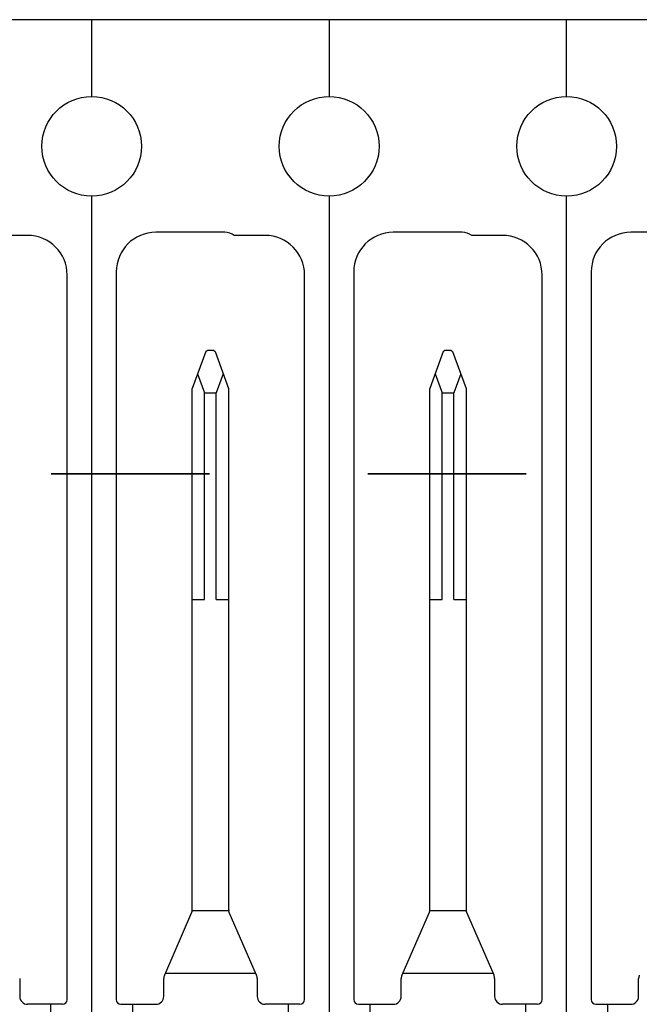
# Model space of a CAD drawing. Header units: inches. Extents: x 1880 to 2363, y -453 to -54.
# Tile 587 of 656: x 1908.758 to 1909.149, y -67.413 to -66.791. Entities that reach past the tile are written whole.
import ezdxf

# ---------------------------------------------------------------- set-up
doc = ezdxf.new("R2010")
doc.units = ezdxf.units.IN
doc.header["$LTSCALE"] = 0.5
doc.header["$MEASUREMENT"] = 0
doc.linetypes.add('PHANTOM', pattern=[0.25, 0.125, -0.025, 0.025, -0.025, 0.025, -0.025])
doc.layers.add('APP-M-S', color=30, linetype='Continuous')

msp = doc.modelspace()

# ---------------------------------------------------------------- linework, layer by layer
at = {"color": 7, "linetype": 'PHANTOM', "lineweight": 35}
msp.add_line((1914.67764, -67.07812), (1902.36134, -67.07812), dxfattribs=at)
at = {"layer": 'APP-M-S', "linetype": 'Continuous', "lineweight": 25}
for p, q in [((1909.85324, -66.79107), (1908.20324, -66.79107)), ((1908.80324, -66.83957), (1908.80324, -66.79107)), ((1908.95324, -66.79107), (1908.95324, -66.83957)), ((1909.10324, -66.83957), (1909.10324, -66.79107)), ((1908.80324, -67.82957), (1908.80324, -66.90257)), ((1908.95324, -66.90257), (1908.95324, -67.82957)), ((1909.10324, -67.82957), (1909.10324, -66.90257)), ((1908.76274, -66.92741), (1908.74324, -66.92741)), ((1908.88724, -66.92541), (1908.84374, -66.92541)), ((1908.91274, -66.92741), (1908.89324, -66.92741)), ((1909.03724, -66.92541), (1908.99374, -66.92541)), ((1909.06274, -66.92741), (1909.04324, -66.92741)), ((1909.18724, -66.92541), (1909.14374, -66.92541)), ((1908.78774, -67.41031), (1908.78774, -66.95241)), ((1908.81874, -66.95041), (1908.81874, -67.41031)), ((1908.93774, -67.41031), (1908.93774, -66.95241)), ((1908.96874, -66.95041), (1908.96874, -67.41031)), ((1909.08774, -67.41031), (1909.08774, -66.95241)), ((1909.11874, -66.95041), (1909.11874, -67.41031)), ((1908.87531, -67.00067), (1908.86674, -67.02422)), ((1908.87531, -67.00067), (1908.87633, -66.99992)), ((1908.87633, -66.99992), (1908.88014, -66.99992)), ((1908.88014, -66.99992), (1908.88117, -67.00067)), ((1908.88117, -67.00067), (1908.88974, -67.02422)), ((1909.02531, -67.00067), (1909.01674, -67.02422)), ((1909.02531, -67.00067), (1909.02633, -66.99992)), ((1909.02633, -66.99992), (1909.03014, -66.99992)), ((1909.03014, -66.99992), (1909.03117, -67.00067)), ((1909.03117, -67.00067), (1909.03974, -67.02422)), ((1908.87016, -67.0148), (1908.87459, -67.02697)), ((1908.88631, -67.0148), (1908.88188, -67.02697)), ((1909.02016, -67.0148), (1909.02459, -67.02697)), ((1909.03631, -67.0148), (1909.03188, -67.02697)), ((1908.86674, -67.35322), (1908.86674, -67.02422)), ((1908.87459, -67.02697), (1908.88188, -67.02697)), ((1908.87459, -67.1574), (1908.87459, -67.02697)), ((1908.88188, -67.1574), (1908.88188, -67.02697)), ((1908.88974, -67.02422), (1908.88974, -67.35322)), ((1909.01674, -67.35322), (1909.01674, -67.02422)), ((1909.02459, -67.02697), (1909.03188, -67.02697)), ((1909.02459, -67.1574), (1909.02459, -67.02697)), ((1909.03188, -67.1574), (1909.03188, -67.02697)), ((1909.03974, -67.02422), (1909.03974, -67.35322)), ((1908.86674, -67.1574), (1908.87459, -67.1574)), ((1908.88188, -67.1574), (1908.88974, -67.1574)), ((1909.01674, -67.1574), (1909.02459, -67.1574)), ((1909.03188, -67.1574), (1909.03974, -67.1574)), ((1908.86632, -67.3552), (1908.84912, -67.39499)), ((1908.86663, -67.35425), (1908.86632, -67.3552)), ((1908.88984, -67.35425), (1908.86663, -67.35425)), ((1908.89015, -67.3552), (1908.88984, -67.35425)), ((1908.90735, -67.39499), (1908.89015, -67.3552)), ((1909.01632, -67.3552), (1908.99912, -67.39499)), ((1909.01663, -67.35425), (1909.01632, -67.3552)), ((1909.03984, -67.35425), (1909.01663, -67.35425)), ((1909.04015, -67.3552), (1909.03984, -67.35425)), ((1909.05735, -67.39499), (1909.04015, -67.3552)), ((1908.84971, -67.39362), (1908.90676, -67.39362)), ((1908.99971, -67.39362), (1909.05676, -67.39362)), ((1908.75776, -67.39697), (1908.75776, -67.40831)), ((1908.84871, -67.40831), (1908.84871, -67.39697)), ((1908.90776, -67.39697), (1908.90776, -67.40831)), ((1908.99871, -67.40831), (1908.99871, -67.39697)), ((1909.05776, -67.39697), (1909.05776, -67.40831)), ((1909.14871, -67.40831), (1909.14871, -67.39697)), ((1908.78474, -67.41331), (1908.76276, -67.41331)), ((1908.77745, -67.45268), (1908.77745, -67.41331)), ((1908.82174, -67.41331), (1908.84371, -67.41331)), ((1908.82902, -67.41331), (1908.82902, -67.45268)), ((1908.93474, -67.41331), (1908.91276, -67.41331)), ((1908.92745, -67.45268), (1908.92745, -67.41331)), ((1908.97174, -67.41331), (1908.99371, -67.41331)), ((1908.97902, -67.41331), (1908.97902, -67.45268)), ((1909.08474, -67.41331), (1909.06276, -67.41331)), ((1909.07745, -67.45268), (1909.07745, -67.41331)), ((1909.12174, -67.41331), (1909.14371, -67.41331)), ((1909.12902, -67.41331), (1909.12902, -67.45268))]:
    msp.add_line(p, q, dxfattribs=at)
for centre in [(1908.80324, -66.87107), (1908.95324, -66.87107), (1909.10324, -66.87107)]:
    msp.add_circle(centre, 0.0315, dxfattribs=at)
for centre, radius, start, end in [((1908.76274, -66.95241), 0.025, 0, 90), ((1908.84374, -66.95041), 0.025, 90, 180), ((1908.88724, -66.93541), 0.01, 53.1301, 90), ((1908.91274, -66.95241), 0.025, 0, 90), ((1908.99374, -66.95041), 0.025, 90, 180), ((1909.03724, -66.93541), 0.01, 53.1301, 90), ((1909.06274, -66.95241), 0.025, 0, 90), ((1909.14374, -66.95041), 0.025, 90, 180), ((1908.86174, -67.35322), 0.005, 348.05426, 0), ((1908.89474, -67.35322), 0.005, 180, 191.94574), ((1909.01174, -67.35322), 0.005, 348.05426, 0), ((1909.04474, -67.35322), 0.005, 180, 191.94574), ((1908.85371, -67.39697), 0.005, 156.61152, 180), ((1908.90276, -67.39697), 0.005, 0, 23.38848), ((1909.00371, -67.39697), 0.005, 156.61152, 180), ((1909.05276, -67.39697), 0.005, 0, 23.38848), ((1909.15371, -67.39697), 0.005, 156.61152, 180), ((1908.76276, -67.40831), 0.005, 180, 270), ((1908.78474, -67.41031), 0.003, 270, 0), ((1908.82174, -67.41031), 0.003, 180, 270), ((1908.84371, -67.40831), 0.005, 270, 0), ((1908.91276, -67.40831), 0.005, 180, 270), ((1908.93474, -67.41031), 0.003, 270, 0), ((1908.97174, -67.41031), 0.003, 180, 270), ((1908.99371, -67.40831), 0.005, 270, 0), ((1909.06276, -67.40831), 0.005, 180, 270), ((1909.08474, -67.41031), 0.003, 270, 0), ((1909.12174, -67.41031), 0.003, 180, 270), ((1909.14371, -67.40831), 0.005, 270, 0)]:
    msp.add_arc(centre, radius, start, end, dxfattribs=at)

doc.saveas('drawing.dxf')
